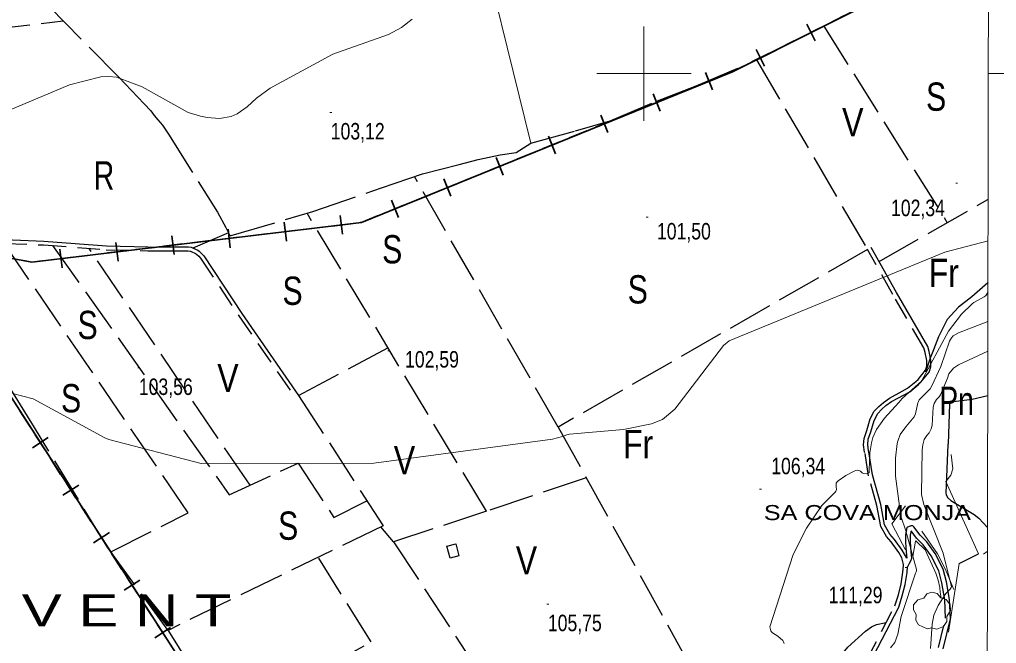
# Model space of a CAD drawing. Extents: x 483840 to 488445, y 4386047 to 4389027.
# Drawn here: x 487168 to 487687, y 4386698 to 4387029 of the extents above; entities that cross this region are included whole.
import ezdxf
from ezdxf.enums import TextEntityAlignment as Align

# ---------------------------------------------------------------- set-up
doc = ezdxf.new("R2010")
doc.units = 0
doc.header["$LTSCALE"] = 4
doc.linetypes.add('LONG_DASHED', pattern=[7.5, 6, -1.5])
doc.linetypes.add('MEDIUM_DASHED', pattern=[4.5, 3, -1.5])
for name, color, linetype, lineweight in [('1', 7, 'Continuous', 13), ('25', 7, 'LONG_DASHED', 25), ('29', 7, 'Continuous', 13), ('34', 7, 'Continuous', 35), ('38', 7, 'Continuous', 25), ('48', 7, 'MEDIUM_DASHED', 25), ('51', 7, 'Continuous', 13), ('7', 7, 'Continuous', 13), ('8', 7, 'Continuous', 25), ('9', 7, 'Continuous', 13)]:
    doc.layers.add(name, color=color, linetype=linetype, lineweight=lineweight)
doc.layers.add('31', color=7, linetype='Continuous')
doc.layers.add('5', color=7, linetype='Continuous')

msp = doc.modelspace()

# ---------------------------------------------------------------- linework, layer by layer
at = {"layer": '1'}
for p, q in [((487500, 4387025), (487500, 4386975)), ((487475, 4387000), (487525, 4387000)), ((487682.84, 4387000), (487752.98, 4387000))]:
    msp.add_line(p, q, dxfattribs=at)
msp.add_lwpolyline([(484110.5, 4388760.3), (487685.8, 4388753.5), (487681.9, 4386441.2), (484105.5, 4386448.1)], close=True, dxfattribs=at)
at = {"layer": '25'}
for p, q in [((487595.48, 4387025.24), (487661.03, 4386920.89)), ((487559.8, 4387007.23), (487618.68, 4386906.62)), ((487624.77, 4386900.29), (487682.57, 4386933.13)), ((487682.57, 4386933.13), (487682.73, 4386933.22)), ((487279.48, 4386915.46), (487260.51, 4386907.46)), ((487290.87, 4386781.6), (487205.45, 4386907.24)), ((487682.66, 4386889.12), (487682.49, 4386888.97)), ((487316.62, 4386829.2), (487364.09, 4386854.57)), ((487667.34, 4386740.14), (487677.61, 4386745.17))]:
    msp.add_line(p, q, dxfattribs=at)
for points in [[(487439.94, 4386963.18), (487463.67, 4386969.59), (487482.13, 4386975.03), (487506.37, 4386985.26), (487527.72, 4386993.44), (487559.66, 4387007.16), (487591.48, 4387023.14), (487632.91, 4387044.83), (487666.33, 4387062.96), (487682.79, 4387072.22)], [(487184.43, 4387035.35), (487221.11, 4386998.13), (487234.72, 4386984.05), (487238.11, 4386980.18), (487239.96, 4386977.82), (487241.87, 4386975.55), (487244.39, 4386972.73), (487247.62, 4386967.81), (487263.32, 4386942.82), (487273.59, 4386926.47), (487277.97, 4386918.38), (487280.16, 4386914.14), (487280.91, 4386914.13), (487324.24, 4386926.79), (487360.66, 4386939.4), (487382.46, 4386946.82), (487401.96, 4386951.72), (487411.91, 4386954.5), (487423.72, 4386956.88), (487432.22, 4386958.11), (487439.94, 4386963.18)], [(487156.38, 4386912.69), (487122.11, 4386980.64), (487163.16, 4386975.77), (487120.35, 4387019.61), (487191.72, 4387027.96)], [(487618.68, 4386906.62), (487454.44, 4386812.45), (487378.13, 4386945.34)], [(487469.3, 4386785.59), (487416.36, 4386767.75), (487321.14, 4386925.88)], [(487247.3, 4386704.59), (487215.28, 4386748.42), (487176.5, 4386812.23), (487154.43, 4386847.59), (487130.55, 4386882.97), (487110.74, 4386917.75)], [(487216.86, 4386746.27), (487258.09, 4386766.86), (487160.36, 4386909.95)], [(487186.06, 4386908.75), (487279.84, 4386776.53), (487316.4, 4386793.34), (487335.42, 4386764.4), (487352.87, 4386773.39)], [(487682.49, 4386888.97), (487674.09, 4386881.49), (487666.96, 4386876.11), (487661.01, 4386869.52), (487656.3, 4386860.28), (487653.65, 4386853.42), (487651.94, 4386848.94), (487649.43, 4386841.62)], [(487316.62, 4386829.2), (487361.47, 4386760.13), (487247.3, 4386704.59), (487277.6, 4386656.43), (487355.19, 4386698.46), (487327.31, 4386742.83)], [(487454.44, 4386812.45), (487521.37, 4386691.43), (487549.26, 4386642.56), (487562.36, 4386650.77), (487582.76, 4386665.94), (487598.03, 4386684.4), (487604.81, 4386691.59), (487608.17, 4386695.67), (487617.6, 4386704.23), (487620.86, 4386706.51), (487623.5, 4386707.68), (487628.6, 4386708.77)], [(487416.36, 4386767.75), (487367.05, 4386751.64), (487360.27, 4386759.55)], [(487367.05, 4386751.64), (487418.82, 4386672.71), (487466.62, 4386606.84)]]:
    msp.add_lwpolyline(points, dxfattribs=at)
at = {"layer": '29'}
msp.add_lwpolyline([(487650.34, 4386705.34), (487645.8, 4386707.46), (487644.39, 4386710), (487644.49, 4386712.98), (487643.12, 4386715.39), (487643.16, 4386718.14), (487645.32, 4386720.74), (487648.51, 4386721.74), (487650.16, 4386723.93), (487652.73, 4386724.76), (487655.59, 4386724.11), (487657.54, 4386721.84), (487660.35, 4386721.02), (487662.48, 4386718.17), (487662.72, 4386715.04), (487660.84, 4386711.89), (487660.84, 4386709.21), (487659.02, 4386706.6), (487655.4, 4386705.26), (487652.63, 4386705.89)], close=True, dxfattribs=at)
at = {"layer": '34'}
for p, q in [((487606.51, 4387030.75), (487597.56, 4387026.28)), ((487593.1, 4387024.05), (487584.16, 4387019.58)), ((487590.87, 4387017.34), (487586.39, 4387026.29)), ((487579.68, 4387017.34), (487570.74, 4387012.87)), ((487566.28, 4387010.64), (487557.33, 4387006.17)), ((487564.04, 4387003.93), (487559.57, 4387012.87)), ((487536.43, 4386991.31), (487532.67, 4387000.58)), ((487539.18, 4386997.83), (487529.92, 4386994.06)), ((487508.64, 4386980.03), (487504.88, 4386989.29)), ((487525.28, 4386992.18), (487516.02, 4386988.42)), ((487511.4, 4386986.54), (487502.13, 4386982.78)), ((487480.86, 4386968.74), (487477.1, 4386978.01)), ((487497.5, 4386980.9), (487488.23, 4386977.14)), ((487483.61, 4386975.26), (487474.34, 4386971.5)), ((487469.71, 4386969.61), (487460.45, 4386965.85)), ((487455.82, 4386963.97), (487446.56, 4386960.21)), ((487453.07, 4386957.46), (487449.31, 4386966.73)), ((487441.93, 4386958.33), (487432.66, 4386954.57)), ((487428.04, 4386952.69), (487418.77, 4386948.93)), ((487425.29, 4386946.18), (487421.52, 4386955.44)), ((487414.14, 4386947.05), (487404.87, 4386943.28)), ((487400.25, 4386941.41), (487390.99, 4386937.64)), ((487397.5, 4386934.89), (487393.74, 4386944.16)), ((487386.35, 4386935.76), (487377.09, 4386932)), ((487369.71, 4386923.61), (487365.95, 4386932.87)), ((487372.46, 4386930.12), (487363.2, 4386926.36)), ((487310.15, 4386911.18), (487308.96, 4386921.11)), ((487344.3, 4386920.32), (487334.37, 4386919.12)), ((487339.93, 4386914.76), (487338.74, 4386924.68)), ((487280.38, 4386907.61), (487279.18, 4386917.54)), ((487299.63, 4386914.96), (487289.7, 4386913.76)), ((487314.52, 4386916.74), (487304.59, 4386915.55)), ((487329.4, 4386918.53), (487319.48, 4386917.34)), ((487220.82, 4386900.46), (487219.63, 4386910.39)), ((487250.6, 4386904.04), (487249.41, 4386913.96)), ((487269.85, 4386911.38), (487259.92, 4386910.19)), ((487284.74, 4386913.17), (487274.82, 4386911.98)), ((487191.05, 4386896.89), (487189.86, 4386906.82)), ((487225.19, 4386906.02), (487215.26, 4386904.83)), ((487240.08, 4386907.81), (487230.15, 4386906.62)), ((487254.97, 4386909.6), (487245.04, 4386908.4)), ((487195.42, 4386902.45), (487185.49, 4386901.26)), ((487210.3, 4386904.24), (487200.37, 4386903.04)), ((487168.65, 4386820.98), (487174.07, 4386812.58)), ((487183.68, 4386806.89), (487175.28, 4386801.47)), ((487176.77, 4386808.38), (487182.19, 4386799.97)), ((487184.9, 4386795.77), (487190.31, 4386787.37)), ((487199.93, 4386781.68), (487191.52, 4386776.26)), ((487193.02, 4386783.17), (487198.43, 4386774.77)), ((487201.14, 4386770.56), (487206.56, 4386762.16)), ((487216.17, 4386756.47), (487207.77, 4386751.05)), ((487209.26, 4386757.96), (487214.68, 4386749.56)), ((487217.39, 4386745.35), (487222.8, 4386736.95)), ((487232.42, 4386731.26), (487224.01, 4386725.84)), ((487225.51, 4386732.75), (487230.92, 4386724.35)), ((487233.63, 4386720.14), (487239.05, 4386711.74)), ((487241.75, 4386707.54), (487247.17, 4386699.14)), ((487248.66, 4386706.05), (487240.26, 4386700.63))]:
    msp.add_line(p, q, dxfattribs=at)
for points in [[(486520.9, 4388755.72), (486603, 4388633), (486612, 4388581), (486746, 4388393), (486776, 4388338), (486812, 4388290), (486879, 4388250), (487017, 4388189), (487152, 4388148), (487234, 4388140), (487360, 4387899), (487497, 4387717), (487531, 4387660), (487608, 4387440), (487634, 4387181), (487675, 4387065), (487547, 4387001), (487350, 4386921), (487175, 4386900), (487110, 4386912), (487380, 4386493), (487280.6, 4386441.97)], [(487552.86, 4387003.93), (487547, 4387001), (487543.81, 4386999.7)], [(487358.57, 4386924.48), (487350, 4386921), (487349.25, 4386920.91)], [(487180.52, 4386900.66), (487175, 4386900), (487170.64, 4386900.81)]]:
    msp.add_lwpolyline(points, dxfattribs=at)
at = {"layer": '38', "linetype": 'MEDIUM_DASHED'}
for points in [[(487104.89, 4386918.16), (487112.82, 4386917.6), (487131.39, 4386914.64), (487160.45, 4386909.93), (487181.28, 4386909.11), (487214.5, 4386906.53), (487236.52, 4386905.99), (487241.65, 4386905.92), (487247.06, 4386905.99), (487255.46, 4386906.02), (487256.41, 4386906.01), (487257.31, 4386906), (487258.05, 4386905.98), (487258.98, 4386905.86), (487259.18, 4386905.77), (487259.54, 4386905.62), (487261.97, 4386904.54), (487262.46, 4386904.15), (487263.65, 4386903.06), (487264.64, 4386902.04), (487284.84, 4386871.54), (487314.92, 4386828.03)], [(487617.86, 4386688.04), (487633.21, 4386717.66), (487635.04, 4386723.4), (487636.46, 4386729.29), (487637.5, 4386735.45), (487637.69, 4386738.8), (487637.7, 4386739.49), (487636.87, 4386743.04), (487635.25, 4386745.9), (487631.2, 4386751.55), (487628.8, 4386754.41), (487625.69, 4386759.73), (487623.55, 4386770.82), (487619.28, 4386786.58), (487617.3, 4386798.71), (487617.07, 4386799.19), (487616.62, 4386803.03), (487616.92, 4386806.42), (487618.37, 4386810.59), (487620.13, 4386816.74), (487622.29, 4386820.82), (487624.6, 4386823.39), (487627.07, 4386825.55), (487630.32, 4386827.85), (487637.11, 4386831.47), (487639.86, 4386833.01), (487644.37, 4386836.67), (487645.48, 4386837.69), (487649.5, 4386842.56), (487650.1, 4386844.74), (487650.2, 4386847.7), (487649.34, 4386851.99), (487648.62, 4386854.41), (487632.15, 4386882.87), (487618.68, 4386906.62)], [(487656.44, 4386695.41), (487660.14, 4386710.97), (487659.7, 4386720.77), (487658.21, 4386729.77), (487656.5, 4386736.22), (487652.48, 4386744.11), (487648.29, 4386749.88), (487644.67, 4386753.46), (487641.76, 4386757.38), (487641.31, 4386755.04), (487641.35, 4386753.57), (487641.4, 4386751.67), (487641.43, 4386748.78), (487641.62, 4386746.38), (487641.98, 4386742.78), (487641.44, 4386741.32), (487640.84, 4386740), (487639.84, 4386738.32)]]:
    msp.add_lwpolyline(points, dxfattribs=at)
at = {"layer": '38'}
for points in [[(487160.65, 4386911.99), (487181.4, 4386911.17), (487214.6, 4386908.59), (487236.56, 4386908.05), (487241.65, 4386907.98), (487247.04, 4386908.05), (487255.46, 4386908.08), (487256.44, 4386908.07), (487257.34, 4386908.06), (487258.21, 4386908.04), (487259.53, 4386907.86), (487259.98, 4386907.67), (487260.35, 4386907.52), (487263.05, 4386906.31), (487263.8, 4386905.72), (487265.09, 4386904.54), (487266.25, 4386903.34), (487286.55, 4386872.7), (487316.62, 4386829.2)], [(487639.47, 4386742.87), (487637.07, 4386747.07), (487632.91, 4386752.88), (487630.58, 4386755.67), (487627.74, 4386760.5), (487625.66, 4386771.31), (487621.4, 4386787.04), (487619.38, 4386799.37), (487619.17, 4386799.8), (487618.8, 4386803.06), (487619.05, 4386805.96), (487620.44, 4386809.93), (487622.15, 4386815.93), (487624.08, 4386819.58), (487626.12, 4386821.84), (487628.42, 4386823.85), (487631.46, 4386826.01), (487638.15, 4386829.57), (487641.08, 4386831.22), (487645.78, 4386835.03), (487647.06, 4386836.19), (487651.46, 4386841.55), (487652.25, 4386844.41), (487652.37, 4386847.88), (487651.44, 4386852.51), (487650.62, 4386855.27), (487634.02, 4386883.94), (487620.56, 4386907.69)], [(487658.86, 4386694.84), (487662.64, 4386710.73), (487662.18, 4386721.03), (487660.65, 4386730.29), (487658.84, 4386737.12), (487654.61, 4386745.41), (487650.19, 4386751.51), (487646.56, 4386755.09), (487643.29, 4386759.53), (487642.74, 4386759.96), (487641.75, 4386760.11), (487639.56, 4386759.12), (487638.81, 4386755.24), (487638.86, 4386753.5), (487638.91, 4386751.62), (487638.94, 4386748.67), (487639.14, 4386746.16), (487639.47, 4386742.87)], [(487619.73, 4386686.95), (487635.22, 4386716.83), (487637.12, 4386722.82), (487638.58, 4386728.86), (487639.65, 4386735.21), (487639.84, 4386738.32)]]:
    msp.add_lwpolyline(points, dxfattribs=at)
at = {"layer": '48'}
msp.add_lwpolyline([(487400.05, 4386750.42), (487401.7, 4386744.2), (487397.02, 4386742.96), (487395.37, 4386749.18)], close=True, dxfattribs=at)
at = {"layer": '51'}
for p, q in [((487680.16, 4386745.06), (487682.26, 4386746.36)), ((487682.26, 4386746.36), (487682.41, 4386746.46)), ((487661.64, 4386703.6), (487667.34, 4386740.14))]:
    msp.add_line(p, q, dxfattribs=at)
for points in [[(487377.52, 4387230.6), (487372.82, 4387227.37), (487408.52, 4387090.21), (487439.94, 4386963.18)], [(487677.61, 4386745.17), (487660.31, 4386783.61), (487662.98, 4386786.88), (487664, 4386790.24), (487663.06, 4386797.98)], [(487638.81, 4386770.71), (487631.62, 4386761.14), (487637.32, 4386750.4), (487638.78, 4386747.3)], [(487647.55, 4386757.16), (487655.78, 4386745.18), (487660.09, 4386736.87), (487663.13, 4386729.62), (487664.44, 4386726.23)], [(487642.78, 4386743.79), (487644.09, 4386751.88), (487644.25, 4386752.03), (487649.36, 4386747.38), (487654.96, 4386734.91), (487656.25, 4386731.29), (487657.1, 4386727.38), (487657.29, 4386724.83), (487657.69, 4386721.74)]]:
    msp.add_lwpolyline(points, dxfattribs=at)
at = {"layer": '7'}
for p, q in [((487333.2, 4386979.41), (487334.2, 4386979.41)), ((487665.52, 4386941.93), (487666.52, 4386941.93)), ((487501.24, 4386923.87), (487502.24, 4386923.87)), ((487364.03, 4386852.83), (487365.03, 4386852.83)), ((487231.31, 4386843.85), (487232.31, 4386843.85)), ((487561.37, 4386779.47), (487562.37, 4386779.47)), ((487638.67, 4386737.99), (487639.67, 4386737.99)), ((487448.47, 4386718.51), (487449.47, 4386718.51))]:
    msp.add_line(p, q, dxfattribs=at)
at = {"layer": '8'}
msp.add_lwpolyline([(487682.55, 4386828.95), (487674.21, 4386827.14), (487664.39, 4386825.92), (487662.49, 4386825.36), (487662.24, 4386824.81), (487662.11, 4386824.64), (487661.52, 4386803.51), (487661.42, 4386803.4), (487661.3, 4386803.24), (487660.33, 4386777.37), (487660.5, 4386776.71), (487661.17, 4386775.14), (487662.86, 4386773.52), (487675.3, 4386766.07), (487677.76, 4386764.13), (487682.44, 4386759.09)], dxfattribs=at)
at = {"layer": '9'}
for points in [[(487163.51, 4386980.78), (487194.94, 4386994.11), (487211.57, 4386998.32), (487215.84, 4386998.42), (487219.96, 4386998.07), (487233.64, 4386992.93), (487258.05, 4386979.38), (487264.47, 4386977.4), (487268.06, 4386976.73), (487274.59, 4386976.26), (487280.84, 4386977.22), (487284.04, 4386978.57), (487289.34, 4386982.45), (487294.25, 4386986.89), (487301.55, 4386992.28), (487334.78, 4387010.25), (487364.33, 4387020.69), (487371.24, 4387024.52), (487376.95, 4387028.82)], [(487682.69, 4386911.35), (487659.7, 4386905.28), (487545.21, 4386858.14), (487542.16, 4386855.72), (487516.43, 4386821.89), (487509.86, 4386816.4), (487503.92, 4386814.09), (487489.05, 4386811.21), (487460.51, 4386808.6), (487459.11, 4386808.32), (487456.72, 4386807.44), (487451.5, 4386806.05), (487356.55, 4386793.29), (487264.93, 4386793.14), (487215.83, 4386805.78), (487213.7, 4386806.66), (487175.67, 4386827.39), (487164.73, 4386830.19)], [(487574.39, 4386697.61), (487574.12, 4386698.46), (487573.72, 4386699.24), (487571.09, 4386701.46), (487568.27, 4386703.3), (487567.75, 4386703.83), (487567.34, 4386704.37), (487566.77, 4386706.4), (487579.16, 4386744.75), (487586.2, 4386758.82), (487594.33, 4386770.87), (487601.48, 4386777.87), (487601.92, 4386778.5), (487602.21, 4386779.09), (487601.97, 4386780.84), (487602, 4386782.63), (487602.47, 4386783.24), (487603.13, 4386783.91), (487607.15, 4386786.73), (487611.57, 4386789.02), (487612.48, 4386789.34), (487613.26, 4386789.54), (487614.95, 4386789.13), (487615.9, 4386788.13), (487616.21, 4386787.95), (487616.54, 4386787.81), (487617.92, 4386787.64), (487619.1, 4386788), (487619.31, 4386788.19), (487619.46, 4386788.41), (487619.61, 4386789.56), (487619.95, 4386798.74), (487620.76, 4386804.16), (487621.51, 4386806.84), (487623.42, 4386811.11), (487627.68, 4386817.18), (487635.37, 4386825.49), (487636.98, 4386827.61), (487647.36, 4386836.81), (487661.64, 4386863.36), (487668.57, 4386872.3), (487674.17, 4386877.8), (487675.2, 4386878.6), (487680.64, 4386881.5), (487681.16, 4386881.94), (487681.63, 4386882.43), (487682.65, 4386884.22)], [(487682.62, 4386868.38), (487666.98, 4386862.39), (487664.21, 4386860.94), (487663.33, 4386859.88), (487662.22, 4386858.08), (487657.65, 4386844.64), (487652.89, 4386834.31), (487651.94, 4386832.8), (487646.13, 4386826.83), (487645.67, 4386826.07), (487645.3, 4386825.3), (487644.14, 4386819.49), (487643.41, 4386817.93), (487638.93, 4386812.59), (487636.05, 4386808.49), (487634.73, 4386804.97), (487634.44, 4386803.69), (487633.54, 4386796.02), (487633.5, 4386786.43), (487636.3, 4386765.2), (487639.06, 4386757.36), (487644.62, 4386736.93), (487644.62, 4386736.1), (487644.52, 4386735.66), (487644.16, 4386734.92), (487636.5, 4386712.02), (487634.76, 4386702.61), (487633.11, 4386698.07), (487630.89, 4386695.31)], [(487682.59, 4386852.66), (487666.95, 4386845.54), (487664.3, 4386843.68), (487661.91, 4386840.7), (487661.14, 4386838.32), (487657.4, 4386829.61), (487656.73, 4386828.58), (487655.32, 4386827.05), (487654.06, 4386824.89), (487653.61, 4386822.98), (487652.91, 4386813.49), (487652.52, 4386811.56), (487651.41, 4386809.37), (487650.17, 4386807.99), (487648.67, 4386805.86), (487647.96, 4386803.1), (487647.62, 4386800.37), (487647.39, 4386776.63), (487648.57, 4386771.44), (487658.92, 4386745.53), (487663.16, 4386728.36), (487663.18, 4386727.83), (487663.14, 4386727.38), (487662.51, 4386726.37), (487661.24, 4386725.28), (487660.32, 4386724.17), (487656.2, 4386717.82), (487653.93, 4386712.62), (487652.99, 4386707.82), (487652.11, 4386694.91)]]:
    msp.add_lwpolyline(points, dxfattribs=at)

# ---------------------------------------------------------------- texts
at = {"layer": '31'}
for s, width, p in [('S', 0.8, (487655.11, 4386980.28)), ('V', 0.85, (487610.87, 4386966.72)), ('R', 0.75, (487213.32, 4386938.5)), ('S', 0.8, (487366.34, 4386899.3)), ('Fr', 0.85, (487659.15, 4386886.72)), ('S', 0.8, (487313.43, 4386877.29)), ('S', 0.8, (487496.72, 4386878.03)), ('S', 0.8, (487204.62, 4386859.13)), ('V', 0.85, (487279.12, 4386831)), ('S', 0.8, (487195.85, 4386820.25)), ('Pn', 0.75, (487665.95, 4386818.91)), ('Fr', 0.85, (487496.84, 4386795.93)), ('V', 0.85, (487372.85, 4386787.38)), ('S', 0.8, (487311.11, 4386752.64)), ('V', 0.85, (487437.61, 4386734.25))]:
    msp.add_text(s, height=15, dxfattribs=dict(at, width=width)).set_placement(p, align=Align.CENTER)
at = {"layer": '5'}
for s, height, width, p in [('SA COVA MONJA', 8, 1.25, (487563.63, 4386763.08)), ('S O N   V E N T', 16.99, 1.4, (487056.57, 4386706.64))]:
    msp.add_text(s, height=height, dxfattribs=dict(at, width=width)).set_placement(p)
at = {"layer": '7', "width": 0.8}
for s, p in [('103,12', (487333.7, 4386965.04)), ('102,34', (487631.14, 4386924.36)), ('101,50', (487506.88, 4386911.99)), ('102,59', (487373.13, 4386844.03)), ('103,56', (487231.81, 4386829.48)), ('106,34', (487567.56, 4386787.41)), ('111,29', (487597.99, 4386718.95)), ('105,75', (487448.97, 4386704.14))]:
    msp.add_text(s, height=8.75, dxfattribs=at).set_placement(p)

doc.saveas('drawing.dxf')
